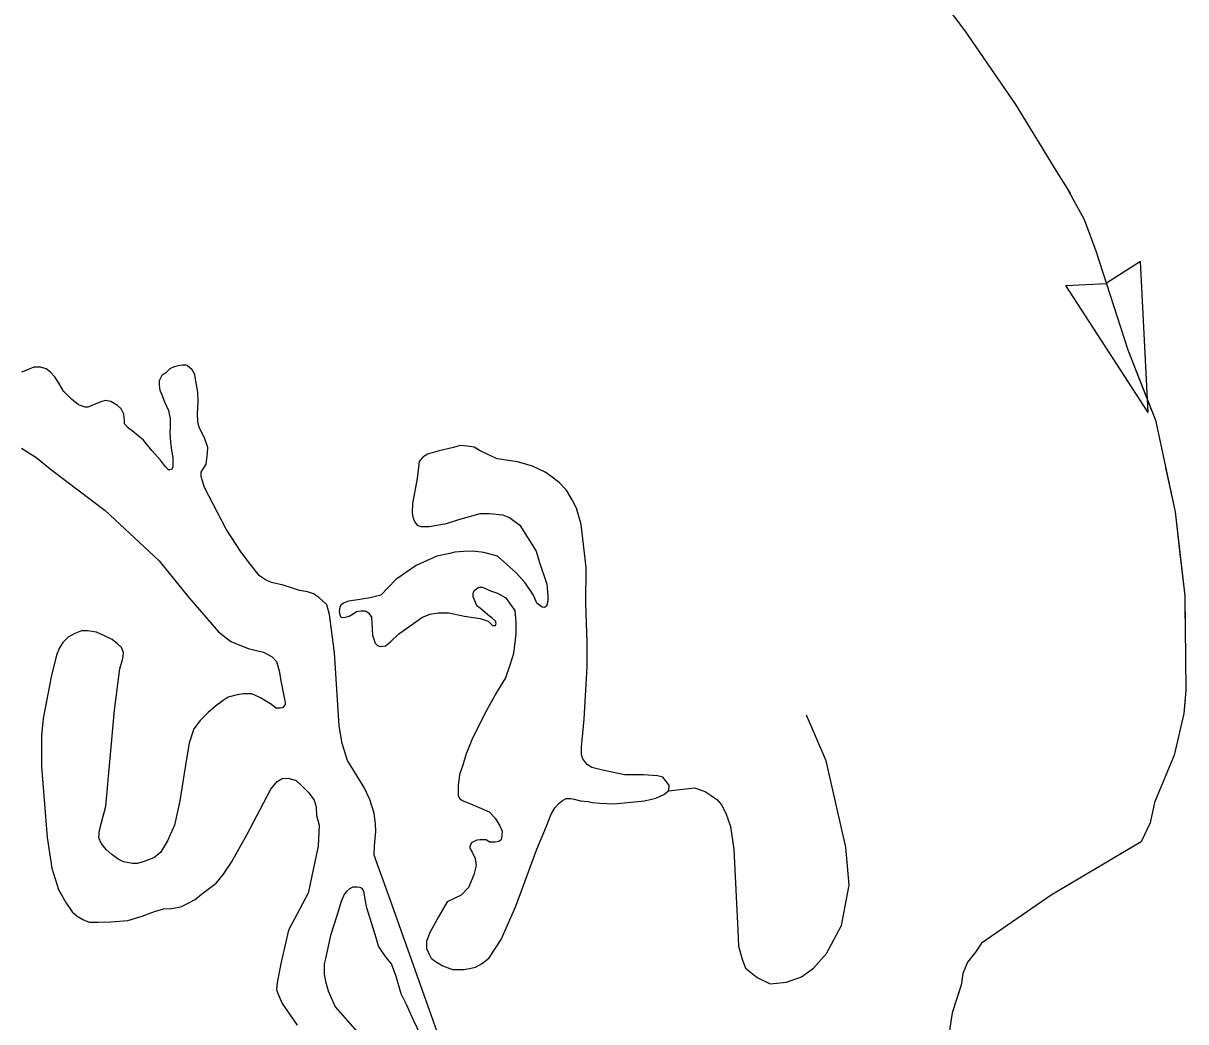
# Model space of a CAD drawing. Extents: x 1084508 to 1142749, y 1057638 to 1093403.
# Drawn here: x 1115521 to 1116349, y 1059608 to 1060319 of the extents above; entities that cross this region are included whole.
import ezdxf

# ---------------------------------------------------------------- set-up
doc = ezdxf.new("R2010")
doc.units = 0
doc.layers.add('Level 35', color=7, linetype='Continuous')
doc.layers.add('Level 43', color=7, linetype='Continuous')

msp = doc.modelspace()

# ---------------------------------------------------------------- linework, layer by layer
at = {"layer": 'Level 35'}
for points in [[(1115739.22, 1059898.05), (1115737.34, 1059904.92), (1115733.91, 1059908.35), (1115731.41, 1059910.54), (1115727.98, 1059912.72), (1115723.61, 1059914.29), (1115718, 1059915.22), (1115713.01, 1059916.78), (1115706.45, 1059918.97), (1115698.03, 1059920.84), (1115693.66, 1059922.71), (1115689.6, 1059925.52), (1115683.05, 1059933.64), (1115676.5, 1059942.38), (1115665.89, 1059958.92), (1115650.29, 1059988.58), (1115648.11, 1059996.38), (1115648.11, 1059999.5), (1115651.54, 1060005.12), (1115652.48, 1060012.61), (1115652.79, 1060016.98), (1115650.6, 1060023.22), (1115646.55, 1060031.34), (1115645.61, 1060035.4), (1115645.3, 1060041.02), (1115645.92, 1060049.76), (1115645.61, 1060056.31), (1115644.05, 1060065.68), (1115643.43, 1060068.8), (1115641.55, 1060072.23), (1115638.12, 1060075.35), (1115637.19, 1060075.66), (1115634.69, 1060075.66), (1115631.57, 1060075.04), (1115628.76, 1060074.42), (1115625.64, 1060072.86), (1115622.83, 1060070.05), (1115620.03, 1060068.17), (1115618.15, 1060064.43), (1115618.15, 1060061.62), (1115618.47, 1060057.87), (1115620.03, 1060054.44), (1115621.9, 1060049.44), (1115624.71, 1060043.2), (1115625.95, 1060037.27), (1115625.95, 1060031.65), (1115625.64, 1060027.28), (1115626.27, 1060020.73), (1115626.89, 1060014.8), (1115627.83, 1060009.8)], [(1115627.83, 1060009.8), (1115627.83, 1060006.99), (1115627.83, 1060002.93), (1115626.89, 1060001.37), (1115625.64, 1060001.06), (1115624.71, 1060001.06), (1115622.52, 1060003.25), (1115619.09, 1060007.93), (1115612.85, 1060014.8), (1115606.92, 1060022.29), (1115598.81, 1060028.84), (1115596.31, 1060030.72), (1115593.5, 1060033.84), (1115593.5, 1060036.02), (1115592.88, 1060040.7), (1115591.01, 1060044.45), (1115588.51, 1060046.95), (1115583.83, 1060049.76), (1115579.78, 1060050.38), (1115576.66, 1060049.44), (1115567.29, 1060045.7), (1115565.42, 1060045.7), (1115560.74, 1060047.26), (1115555.75, 1060051.32), (1115550.13, 1060056.94), (1115547.33, 1060061.62), (1115545.45, 1060064.74), (1115543.89, 1060067.24), (1115540.77, 1060070.67), (1115537.65, 1060072.86), (1115533.6, 1060074.1), (1115531.41, 1060074.1), (1115528.92, 1060074.1), (1115524.55, 1060072.23), (1115520.18, 1060070.67)], [(1115941.54, 1059763.38), (1115963.46, 1059765.38), (1115971.43, 1059767.37), (1115977.08, 1059770.03), (1115980.4, 1059772.69), (1115981.07, 1059775.01), (1115981.07, 1059776.34), (1115979.41, 1059778.67), (1115976.42, 1059782.32), (1115972.76, 1059783.32), (1115962.8, 1059783.99), (1115949.18, 1059783.99), (1115933.56, 1059787.31), (1115925.92, 1059789.3), (1115922.6, 1059791.3), (1115921.61, 1059792.63), (1115919.61, 1059795.28), (1115918.62, 1059798.28), (1115918.62, 1059803.59), (1115920.61, 1059823.53), (1115922.6, 1059860.75), (1115922.6, 1059878.37), (1115921.61, 1059905.95), (1115921.94, 1059931.54), (1115918.28, 1059962.11), (1115914.96, 1059973.74), (1115911.97, 1059979.73), (1115907.99, 1059986.7), (1115902.67, 1059992.02), (1115896.69, 1059996.67), (1115892.7, 1059999.33), (1115883.74, 1060003.65), (1115873.11, 1060006.64), (1115858.49, 1060008.97), (1115846.53, 1060014.62), (1115842.21, 1060017.28), (1115837.23, 1060017.94), (1115832.25, 1060018.28), (1115827.6, 1060016.95), (1115817.3, 1060014.62), (1115808.99, 1060012.29), (1115805.67, 1060009.97), (1115803.01, 1060006.98), (1115801.69, 1059995.01), (1115798.36, 1059977.07), (1115798.03, 1059970.42), (1115798.7, 1059967.43), (1115800.02, 1059963.77), (1115801.69, 1059961.78), (1115804.34, 1059960.78)], [(1115520.17, 1060016.48), (1115530.25, 1060010.07), (1115541.71, 1060000.9), (1115579.74, 1059972.02), (1115618.22, 1059936.27), (1115639.3, 1059910.14), (1115660.38, 1059885.85), (1115669.08, 1059878.97), (1115681.45, 1059873.93), (1115692.45, 1059871.18), (1115698.4, 1059867.97), (1115701.61, 1059864.76), (1115703.44, 1059857.89), (1115704.82, 1059849.64), (1115707.73, 1059835.57), (1115707.73, 1059834.06), (1115705.92, 1059831.64), (1115704.4, 1059831.33), (1115702.59, 1059831.33), (1115701.08, 1059831.33), (1115698.05, 1059834.06), (1115693.21, 1059836.78), (1115690.19, 1059838.9), (1115684.14, 1059841.62), (1115678.09, 1059841.62), (1115673.55, 1059841.02), (1115667.2, 1059839.2)], [(1115804.34, 1059960.78), (1115810.32, 1059960.78), (1115822.61, 1059962.78), (1115831.25, 1059965.77), (1115840.55, 1059968.43), (1115846.53, 1059970.09), (1115853.17, 1059970.09), (1115862.48, 1059969.09), (1115867.46, 1059967.1), (1115874.77, 1059961.78), (1115886.39, 1059943.17), (1115888.39, 1059935.86), (1115894.03, 1059919.57), (1115894.7, 1059911.27), (1115894.7, 1059907.61), (1115893.7, 1059903.96), (1115892.37, 1059902.96), (1115890.71, 1059903.29), (1115886.73, 1059906.28), (1115884.4, 1059911.93), (1115878.42, 1059920.57), (1115872.44, 1059927.55), (1115865.13, 1059933.86), (1115858.82, 1059939.51), (1115849.19, 1059942.17), (1115841.22, 1059943.17), (1115834.57, 1059942.84), (1115828.59, 1059942.5), (1115824.94, 1059941.51), (1115815.64, 1059939.51), (1115801.02, 1059932.87), (1115786.4, 1059922.9), (1115775.77, 1059911.93), (1115768.13, 1059909.94), (1115759.5, 1059908.61), (1115752.85, 1059907.61), (1115749.2, 1059906.28), (1115747.54, 1059904.95), (1115746.54, 1059903.29), (1115746.21, 1059900.3), (1115746.54, 1059897.97), (1115747.21, 1059896.64), (1115747.54, 1059896.31), (1115749.53, 1059895.98), (1115753.19, 1059896.98), (1115756.18, 1059898.64), (1115758.5, 1059900.3), (1115761.82, 1059900.63), (1115764.81, 1059900.63), (1115767.14, 1059899.3), (1115769.13, 1059896.31), (1115769.79, 1059883.35)], [(1115769.79, 1059883.35), (1115771.79, 1059877.7), (1115773.45, 1059876.04), (1115775.44, 1059875.38), (1115779.1, 1059875.71), (1115782.75, 1059878.7), (1115788.73, 1059884.35), (1115799.03, 1059891.66), (1115805.01, 1059895.98), (1115810.65, 1059898.31), (1115816.63, 1059899.3), (1115824.27, 1059899.3), (1115835.24, 1059896.98), (1115846.53, 1059895.31), (1115852.18, 1059893.32), (1115855.17, 1059890.33), (1115857.49, 1059890.33), (1115857.82, 1059891.99), (1115857.49, 1059893.32), (1115854.84, 1059895.65), (1115851.85, 1059897.97), (1115846.86, 1059902.29), (1115844.2, 1059904.29), (1115843.21, 1059906.61), (1115841.55, 1059910.6), (1115841.55, 1059912.93), (1115842.21, 1059915.25), (1115845.53, 1059917.58), (1115848.19, 1059917.58), (1115853.84, 1059914.92), (1115858.82, 1059913.26), (1115864.8, 1059909.94), (1115867.46, 1059906.28), (1115871.11, 1059900.96), (1115871.78, 1059892.66), (1115871.78, 1059884.35), (1115870.12, 1059870.39), (1115867.79, 1059862.75), (1115864.47, 1059853.11), (1115858.82, 1059843.8), (1115849.85, 1059827.52), (1115840.55, 1059808.91), (1115836.23, 1059798.28), (1115834.24, 1059790.96), (1115831.91, 1059784.32), (1115831.25, 1059780), (1115830.92, 1059776.34), (1115830.92, 1059769.03), (1115831.91, 1059767.37), (1115833.58, 1059765.71)], [(1115824.4, 1059577.17), (1115782.59, 1059694.54), (1115772.29, 1059723.57), (1115771.04, 1059727), (1115771.35, 1059733.55), (1115772.29, 1059743.54), (1115771.98, 1059749.16), (1115771.04, 1059756.65), (1115767.92, 1059766.33), (1115763.86, 1059775.07), (1115752.01, 1059794.11), (1115748.26, 1059806.28), (1115746.08, 1059818.77), (1115744.21, 1059848.42), (1115742.96, 1059870.9), (1115739.22, 1059898.05)], [(1115667.2, 1059839.2), (1115663.57, 1059836.78), (1115658.13, 1059832.85), (1115652.98, 1059828.31), (1115647.24, 1059822.56), (1115642.7, 1059816.81), (1115639.37, 1059806.52), (1115637.56, 1059795.32), (1115632.72, 1059765.37), (1115629.09, 1059748.12), (1115623.94, 1059736.92), (1115619.1, 1059728.75), (1115614.27, 1059724.82), (1115606.7, 1059722.09), (1115602.47, 1059720.88), (1115599.14, 1059720.88), (1115592.79, 1059722.09), (1115588.86, 1059723.91), (1115584.32, 1059727.24), (1115580.39, 1059730.87), (1115576.76, 1059735.41), (1115575.25, 1059739.04), (1115575.55, 1059744.49), (1115580.08, 1059761.73), (1115586.44, 1059830.12), (1115589.46, 1059854.03), (1115590.07, 1059859.48), (1115592.18, 1059866.74), (1115592.79, 1059870.98), (1115591.28, 1059874.61), (1115588.55, 1059877.33), (1115584.62, 1059880.36), (1115579.78, 1059882.78), (1115573.43, 1059885.5), (1115567.08, 1059886.41), (1115562.84, 1059886.41), (1115558, 1059884.59), (1115553.47, 1059881.87), (1115549.53, 1059878.24), (1115547.11, 1059874.3), (1115545, 1059869.16), (1115541.37, 1059853.73), (1115535.62, 1059824.07), (1115534.41, 1059811.97), (1115534.41, 1059801.68), (1115534.41, 1059789.88), (1115538.34, 1059739.34), (1115541.67, 1059717.55), (1115546.51, 1059702.42), (1115551.65, 1059693.04), (1115556.19, 1059686.39), (1115559.82, 1059683.36)], [(1115980.4, 1059772.69), (1115999.01, 1059774.68), (1116006.65, 1059772.02), (1116010.96, 1059769.36), (1116014.95, 1059766.37), (1116018.27, 1059762.72), (1116021.26, 1059756.73), (1116024.58, 1059747.1), (1116026.91, 1059730.81), (1116029.9, 1059673.32), (1116030.23, 1059662.02), (1116032.89, 1059652.72), (1116035.21, 1059646.4), (1116043.52, 1059639.76), (1116052.82, 1059635.1), (1116064.45, 1059636.43), (1116075.08, 1059640.09), (1116083.71, 1059646.4), (1116093.01, 1059656.7), (1116103.64, 1059676.64), (1116108.96, 1059705.56), (1116106.63, 1059732.47), (1116092.68, 1059793.95), (1116078.73, 1059826.52)], [(1115559.82, 1059683.36), (1115563.75, 1059680.94), (1115568.29, 1059679.12), (1115574.64, 1059679.12), (1115583.71, 1059679.43), (1115595.81, 1059680.33), (1115606.1, 1059683.36), (1115614.87, 1059686.69), (1115621.22, 1059688.5), (1115626.97, 1059688.81), (1115633.62, 1059690.02), (1115638.16, 1059692.44), (1115643.61, 1059695.16), (1115648.14, 1059699.09), (1115658.73, 1059706.96), (1115663.87, 1059713.32), (1115669.62, 1059721.79), (1115680.51, 1059741.16), (1115697.45, 1059773.84), (1115701.99, 1059779.29), (1115705.62, 1059781.4), (1115709.85, 1059781.71), (1115715.6, 1059779.89), (1115719.83, 1059775.96), (1115724.67, 1059771.12), (1115728.3, 1059765.97), (1115729.81, 1059761.13), (1115730.12, 1059755.08), (1115731.93, 1059748.12), (1115731.33, 1059733.29), (1115724.07, 1059699.7), (1115710.15, 1059673.37), (1115705.01, 1059650.68), (1115701.99, 1059636.15), (1115701.68, 1059631.01), (1115702.89, 1059627.98), (1115705.62, 1059621.32), (1115716.2, 1059605.89)], [(1115833.58, 1059765.71), (1115837.89, 1059764.05), (1115845.87, 1059760.72), (1115852.84, 1059757.73), (1115857.16, 1059753.08), (1115860.48, 1059747.76), (1115862.14, 1059743.77), (1115861.81, 1059740.45), (1115861.48, 1059737.79), (1115859.82, 1059736.46), (1115857.16, 1059736.13), (1115853.17, 1059736.13), (1115850.85, 1059737.79), (1115846.53, 1059737.79), (1115844.21, 1059737.46), (1115840.55, 1059735.8), (1115839.22, 1059733.14), (1115839.22, 1059731.81), (1115840.88, 1059728.82), (1115842.88, 1059724.5), (1115843.54, 1059719.51), (1115841.88, 1059712.87), (1115838.23, 1059703.89), (1115832.91, 1059698.25), (1115822.95, 1059693.59), (1115816.97, 1059682.96), (1115810.65, 1059671.66), (1115808.33, 1059665.34), (1115808.33, 1059660.36), (1115809.66, 1059657.37), (1115811.65, 1059653.38), (1115814.64, 1059651.05), (1115819.96, 1059648.06), (1115826.93, 1059645.41), (1115834.9, 1059645.41), (1115838.89, 1059646.07), (1115843.21, 1059647.07), (1115847.86, 1059649.73), (1115852.84, 1059653.71), (1115861.48, 1059666.67), (1115871.78, 1059690.6), (1115886.73, 1059731.15), (1115893.7, 1059747.43), (1115897.02, 1059756.07), (1115899.68, 1059760.39), (1115902.67, 1059763.71), (1115905, 1059765.71), (1115907.65, 1059767.04), (1115910.98, 1059767.04), (1115913.3, 1059766.7), (1115917.95, 1059765.38), (1115923.27, 1059765.04)], [(1115923.27, 1059765.04), (1115926.26, 1059764.38), (1115931.57, 1059763.71), (1115941.54, 1059763.38)], [(1115804.15, 1059598.92), (1115799.05, 1059609.35), (1115794.17, 1059620.44), (1115790.4, 1059628.21), (1115786.63, 1059640.42), (1115783.3, 1059649.52), (1115779.97, 1059653.74), (1115777.09, 1059657.73), (1115774.2, 1059661.95), (1115772.43, 1059667.94), (1115765.77, 1059689.25), (1115764.66, 1059695.46), (1115764.22, 1059698.57), (1115763.78, 1059701.23), (1115762.44, 1059703.01), (1115761.11, 1059703.9), (1115758.89, 1059704.12), (1115755.79, 1059704.12), (1115753.57, 1059702.79), (1115751.35, 1059701.01), (1115750.02, 1059699.24), (1115747.58, 1059693.91), (1115744.03, 1059682.15), (1115740.04, 1059669.72), (1115736.49, 1059653.29), (1115735.6, 1059649.52), (1115735.6, 1059646.63), (1115735.6, 1059642.2), (1115736.49, 1059636.87), (1115738.26, 1059630.21), (1115743.36, 1059618.89), (1115759.12, 1059600.91)]]:
    msp.add_lwpolyline(points, dxfattribs=at)
at = {"layer": 'Level 43'}
for p, q in [((1116316.24, 1060149.41), (1116292.19, 1060133.82)), ((1116321.81, 1060041.83), (1116316.24, 1060149.41)), ((1116263.19, 1060132.22), (1116291.84, 1060133.7)), ((1116321.81, 1060041.83), (1116263.19, 1060132.22))]:
    msp.add_line(p, q, dxfattribs=at)
for points in [[(1116164.01, 1060349.8), (1116191.27, 1060313.64), (1116227.41, 1060260.99), (1116257.22, 1060212.15), (1116264.19, 1060201.36), (1116276.24, 1060179.16), (1116284.48, 1060156.96), (1116307.31, 1060086.55), (1116326.97, 1060036.43), (1116340.92, 1059971.09), (1116347.89, 1059911.46), (1116348.53, 1059844.22), (1116347.26, 1059827.73), (1116340.28, 1059797.91), (1116326.33, 1059764.29), (1116323.16, 1059749.7), (1116316.82, 1059736.38), (1116252.78, 1059698.32), (1116203.32, 1059664.07), (1116198.88, 1059657.72), (1116193.17, 1059650.74), (1116190, 1059642.5), (1116188.74, 1059634.25), (1116182.39, 1059614.59), (1116179.86, 1059598.73)], [(1116199.12, 1060302.21), (1116227.41, 1060260.99), (1116257.22, 1060212.15), (1116264.19, 1060201.36), (1116266.21, 1060197.64)], [(1116283.34, 1060160.03), (1116284.48, 1060156.96), (1116307.31, 1060086.55), (1116324.47, 1060042.79)], [(1116334.19, 1060002.59), (1116340.92, 1059971.09), (1116344.4, 1059941.35)], [(1116344.4, 1059941.35), (1116347.89, 1059911.46), (1116348.19, 1059879.41)], [(1116348.05, 1059838), (1116347.26, 1059827.73), (1116340.28, 1059797.91), (1116326.33, 1059764.29), (1116323.16, 1059749.7), (1116316.82, 1059736.38), (1116301.95, 1059727.55)], [(1116266.34, 1059706.38), (1116252.78, 1059698.32), (1116203.32, 1059664.07), (1116198.88, 1059657.72), (1116193.17, 1059650.74), (1116190, 1059642.5), (1116188.74, 1059634.25), (1116184.31, 1059620.52)]]:
    msp.add_lwpolyline(points, dxfattribs=at)

doc.saveas('drawing.dxf')
